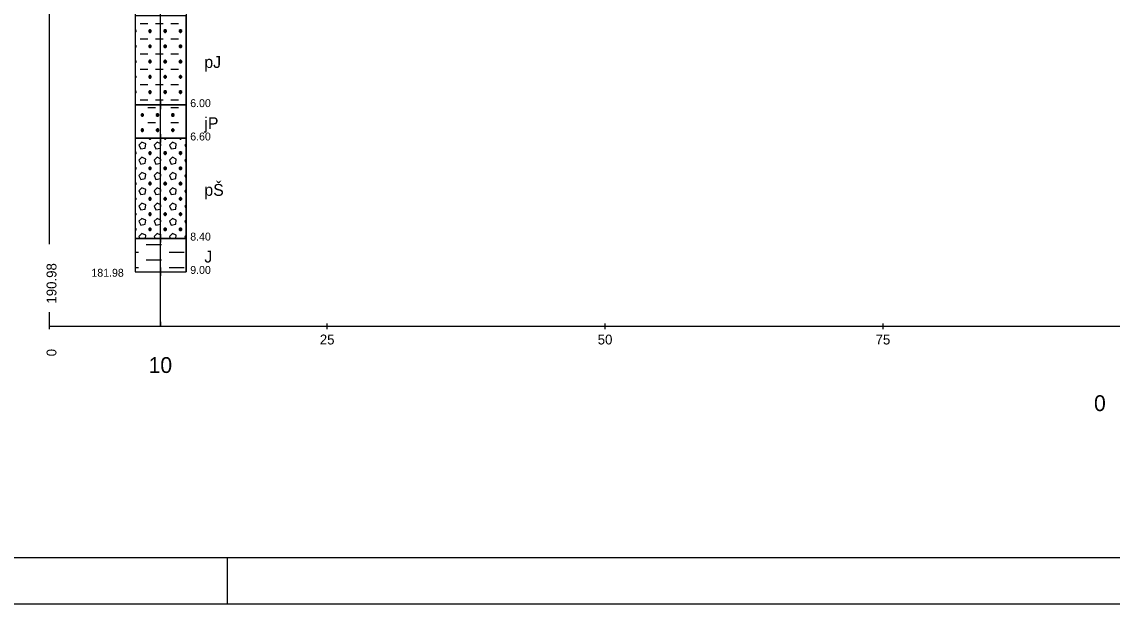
# Model space of a CAD drawing. Extents: x 3042 to 4120, y 576 to 2694.
# Drawn here: x 3785.5 to 3883.6, y 2184.6 to 2237 of the extents above; entities that cross this region are included whole.
import ezdxf

# ---------------------------------------------------------------- set-up
doc = ezdxf.new("R2010")
doc.units = 0
for name, color, linetype in [('1', 7, 'Continuous'), ('12', 7, 'Continuous'), ('14', 7, 'Continuous'), ('17', 7, 'Continuous'), ('18', 7, 'Continuous'), ('2', 7, 'Continuous'), ('51', 7, 'Continuous'), ('52', 7, 'Continuous'), ('53', 7, 'Continuous'), ('56', 7, 'Continuous'), ('7', 7, 'Continuous'), ('8', 7, 'Continuous')]:
    doc.layers.add(name, color=color, linetype=linetype)

msp = doc.modelspace()

# ---------------------------------------------------------------- linework, layer by layer
at = {"layer": '1'}
for points in [[(3699.011, 2289.585), (4119.511, 2289.585), (4119.511, 2184.585), (3699.011, 2184.585), (3699.011, 2289.585)], [(3703.202, 2188.776), (4115.32, 2188.776), (4115.32, 2285.394), (3703.202, 2285.394), (3703.202, 2188.776)]]:
    msp.add_lwpolyline(points, dxfattribs=at)
at = {"layer": '12'}
for points in [[(3788.001, 2216.951), (3788.001, 2259.485)], [(3788.001, 2209.585), (3788.001, 2210.855)]]:
    msp.add_lwpolyline(points, dxfattribs=at)
at = {"layer": '18'}
for p, q in [((3798.001, 2209.585), (3798.001, 2259.485)), ((3797.62, 2214.485), (3798.382, 2214.485)), ((3798.001, 2214.866), (3798.001, 2214.104)), ((3798.001, 2209.966), (3798.001, 2209.585))]:
    msp.add_line(p, q, dxfattribs=at)
at = {"layer": '2'}
msp.add_lwpolyline([(3804.011, 2184.585), (3804.011, 2188.776)], dxfattribs=at)
at = {"layer": '51'}
for points in [[(3795.715, 2229.485), (3800.287, 2229.485), (3800.287, 2237.485), (3795.715, 2237.485)], [(3795.715, 2226.485), (3800.287, 2226.485), (3800.287, 2229.485), (3795.715, 2229.485)], [(3795.715, 2217.485), (3800.287, 2217.485), (3800.287, 2226.485), (3795.715, 2226.485)], [(3795.715, 2214.485), (3800.287, 2214.485), (3800.287, 2217.485), (3795.715, 2217.485)]]:
    msp.add_lwpolyline(points, close=True, dxfattribs=at)
for points in [[(3796.169, 2236.81), (3796.855, 2236.81)], [(3797.541, 2236.81), (3798.227, 2236.81)], [(3798.913, 2236.81), (3799.598, 2236.81)], [(3800.284, 2236.81), (3800.287, 2236.81)], [(3795.712, 2236.01), (3795.712, 2236.01), (3795.788, 2236.086), (3795.788, 2236.162), (3795.712, 2236.239), (3795.712, 2236.239)], [(3795.712, 2236.239), (3795.712, 2236.239)], [(3795.715, 2236.16), (3795.788, 2236.086), (3795.715, 2236.086)], [(3797.008, 2236.239), (3796.931, 2236.162), (3796.931, 2236.086), (3797.008, 2236.01), (3797.084, 2236.01), (3797.16, 2236.086), (3797.16, 2236.162), (3797.084, 2236.239), (3797.008, 2236.239), (3797.16, 2236.086), (3796.931, 2236.086), (3797.084, 2236.239)], [(3797.046, 2236.01), (3797.046, 2236.239)], [(3798.379, 2236.239), (3798.303, 2236.162), (3798.303, 2236.086), (3798.379, 2236.01), (3798.455, 2236.01), (3798.532, 2236.086), (3798.532, 2236.162), (3798.455, 2236.239), (3798.379, 2236.239), (3798.532, 2236.086), (3798.303, 2236.086), (3798.455, 2236.239)], [(3798.417, 2236.01), (3798.417, 2236.239)], [(3799.751, 2236.239), (3799.675, 2236.162), (3799.675, 2236.086), (3799.751, 2236.01), (3799.827, 2236.01), (3799.903, 2236.086), (3799.903, 2236.162), (3799.827, 2236.239), (3799.751, 2236.239), (3799.903, 2236.086), (3799.675, 2236.086), (3799.827, 2236.239)], [(3799.789, 2236.01), (3799.789, 2236.239)], [(3795.712, 2234.638), (3795.712, 2234.638), (3795.788, 2234.715), (3795.788, 2234.791), (3795.712, 2234.867), (3795.712, 2234.867)], [(3795.712, 2234.867), (3795.712, 2234.867)], [(3795.715, 2234.788), (3795.788, 2234.715), (3795.715, 2234.715)], [(3796.169, 2235.439), (3796.855, 2235.439)], [(3797.008, 2234.867), (3796.931, 2234.791), (3796.931, 2234.715), (3797.008, 2234.638), (3797.084, 2234.638), (3797.16, 2234.715), (3797.16, 2234.791), (3797.084, 2234.867), (3797.008, 2234.867), (3797.16, 2234.715), (3796.931, 2234.715), (3797.084, 2234.867)], [(3797.046, 2234.638), (3797.046, 2234.867)], [(3797.541, 2235.439), (3798.227, 2235.439)], [(3798.379, 2234.867), (3798.303, 2234.791), (3798.303, 2234.715), (3798.379, 2234.638), (3798.455, 2234.638), (3798.532, 2234.715), (3798.532, 2234.791), (3798.455, 2234.867), (3798.379, 2234.867), (3798.532, 2234.715), (3798.303, 2234.715), (3798.455, 2234.867)], [(3798.417, 2234.638), (3798.417, 2234.867)], [(3798.913, 2235.439), (3799.598, 2235.439)], [(3799.751, 2234.867), (3799.675, 2234.791), (3799.675, 2234.715), (3799.751, 2234.638), (3799.827, 2234.638), (3799.903, 2234.715), (3799.903, 2234.791), (3799.827, 2234.867), (3799.751, 2234.867), (3799.903, 2234.715), (3799.675, 2234.715), (3799.827, 2234.867)], [(3799.789, 2234.638), (3799.789, 2234.867)], [(3800.284, 2235.439), (3800.287, 2235.439)], [(3796.169, 2234.067), (3796.855, 2234.067)], [(3797.541, 2234.067), (3798.227, 2234.067)], [(3798.913, 2234.067), (3799.598, 2234.067)], [(3800.284, 2234.067), (3800.287, 2234.067)], [(3795.712, 2233.267), (3795.712, 2233.267), (3795.788, 2233.343), (3795.788, 2233.419), (3795.712, 2233.495), (3795.712, 2233.495)], [(3795.712, 2233.495), (3795.712, 2233.495)], [(3795.715, 2233.416), (3795.788, 2233.343), (3795.715, 2233.343)], [(3796.169, 2232.695), (3796.855, 2232.695)], [(3797.008, 2233.495), (3796.931, 2233.419), (3796.931, 2233.343), (3797.008, 2233.267), (3797.084, 2233.267), (3797.16, 2233.343), (3797.16, 2233.419), (3797.084, 2233.495), (3797.008, 2233.495), (3797.16, 2233.343), (3796.931, 2233.343), (3797.084, 2233.495)], [(3797.046, 2233.267), (3797.046, 2233.495)], [(3797.541, 2232.695), (3798.227, 2232.695)], [(3798.379, 2233.495), (3798.303, 2233.419), (3798.303, 2233.343), (3798.379, 2233.267), (3798.455, 2233.267), (3798.532, 2233.343), (3798.532, 2233.419), (3798.455, 2233.495), (3798.379, 2233.495), (3798.532, 2233.343), (3798.303, 2233.343), (3798.455, 2233.495)], [(3798.417, 2233.267), (3798.417, 2233.495)], [(3798.913, 2232.695), (3799.598, 2232.695)], [(3799.751, 2233.495), (3799.675, 2233.419), (3799.675, 2233.343), (3799.751, 2233.267), (3799.827, 2233.267), (3799.903, 2233.343), (3799.903, 2233.419), (3799.827, 2233.495), (3799.751, 2233.495), (3799.903, 2233.343), (3799.675, 2233.343), (3799.827, 2233.495)], [(3799.789, 2233.267), (3799.789, 2233.495)], [(3800.284, 2232.695), (3800.287, 2232.695)], [(3795.712, 2231.895), (3795.712, 2231.895), (3795.788, 2231.971), (3795.788, 2232.048), (3795.712, 2232.124), (3795.712, 2232.124)], [(3795.712, 2232.124), (3795.712, 2232.124)], [(3795.715, 2232.045), (3795.788, 2231.971), (3795.715, 2231.971)], [(3797.008, 2232.124), (3796.931, 2232.048), (3796.931, 2231.971), (3797.008, 2231.895), (3797.084, 2231.895), (3797.16, 2231.971), (3797.16, 2232.048), (3797.084, 2232.124), (3797.008, 2232.124), (3797.16, 2231.971), (3796.931, 2231.971), (3797.084, 2232.124)], [(3797.046, 2231.895), (3797.046, 2232.124)], [(3798.379, 2232.124), (3798.303, 2232.048), (3798.303, 2231.971), (3798.379, 2231.895), (3798.455, 2231.895), (3798.532, 2231.971), (3798.532, 2232.048), (3798.455, 2232.124), (3798.379, 2232.124), (3798.532, 2231.971), (3798.303, 2231.971), (3798.455, 2232.124)], [(3798.417, 2231.895), (3798.417, 2232.124)], [(3799.751, 2232.124), (3799.675, 2232.048), (3799.675, 2231.971), (3799.751, 2231.895), (3799.827, 2231.895), (3799.903, 2231.971), (3799.903, 2232.048), (3799.827, 2232.124), (3799.751, 2232.124), (3799.903, 2231.971), (3799.675, 2231.971), (3799.827, 2232.124)], [(3799.789, 2231.895), (3799.789, 2232.124)], [(3795.712, 2230.524), (3795.712, 2230.524), (3795.788, 2230.6), (3795.788, 2230.676), (3795.712, 2230.752), (3795.712, 2230.752)], [(3795.712, 2230.752), (3795.712, 2230.752)], [(3796.169, 2231.324), (3796.855, 2231.324)], [(3797.008, 2230.752), (3796.931, 2230.676), (3796.931, 2230.6), (3797.008, 2230.524), (3797.084, 2230.524), (3797.16, 2230.6), (3797.16, 2230.676), (3797.084, 2230.752), (3797.008, 2230.752), (3797.16, 2230.6), (3796.931, 2230.6), (3797.084, 2230.752)], [(3797.046, 2230.524), (3797.046, 2230.752)], [(3797.541, 2231.324), (3798.227, 2231.324)], [(3798.379, 2230.752), (3798.303, 2230.676), (3798.303, 2230.6), (3798.379, 2230.524), (3798.455, 2230.524), (3798.532, 2230.6), (3798.532, 2230.676), (3798.455, 2230.752), (3798.379, 2230.752), (3798.532, 2230.6), (3798.303, 2230.6), (3798.455, 2230.752)], [(3798.417, 2230.524), (3798.417, 2230.752)], [(3798.913, 2231.324), (3799.598, 2231.324)], [(3799.751, 2230.752), (3799.675, 2230.676), (3799.675, 2230.6), (3799.751, 2230.524), (3799.827, 2230.524), (3799.903, 2230.6), (3799.903, 2230.676), (3799.827, 2230.752), (3799.751, 2230.752), (3799.903, 2230.6), (3799.675, 2230.6), (3799.827, 2230.752)], [(3799.789, 2230.524), (3799.789, 2230.752)], [(3800.284, 2231.324), (3800.287, 2231.324)], [(3795.715, 2230.673), (3795.788, 2230.6), (3795.715, 2230.6)], [(3796.169, 2229.952), (3796.855, 2229.952)], [(3797.541, 2229.952), (3798.227, 2229.952)], [(3798.913, 2229.952), (3799.598, 2229.952)], [(3800.284, 2229.952), (3800.287, 2229.952)], [(3796.855, 2229.266), (3797.541, 2229.266)], [(3798.913, 2229.266), (3799.598, 2229.266)], [(3796.322, 2228.695), (3796.246, 2228.619), (3796.246, 2228.542), (3796.322, 2228.466), (3796.398, 2228.466), (3796.474, 2228.542), (3796.474, 2228.619), (3796.398, 2228.695), (3796.322, 2228.695), (3796.474, 2228.542), (3796.246, 2228.542), (3796.398, 2228.695)], [(3796.36, 2228.466), (3796.36, 2228.695)], [(3796.855, 2227.895), (3797.541, 2227.895)], [(3797.693, 2228.695), (3797.617, 2228.619), (3797.617, 2228.542), (3797.693, 2228.466), (3797.77, 2228.466), (3797.846, 2228.542), (3797.846, 2228.619), (3797.77, 2228.695), (3797.693, 2228.695), (3797.846, 2228.542), (3797.617, 2228.542), (3797.77, 2228.695)], [(3797.732, 2228.466), (3797.732, 2228.695)], [(3798.913, 2227.895), (3799.598, 2227.895)], [(3799.065, 2228.695), (3798.989, 2228.619), (3798.989, 2228.542), (3799.065, 2228.466), (3799.141, 2228.466), (3799.217, 2228.542), (3799.217, 2228.619), (3799.141, 2228.695), (3799.065, 2228.695), (3799.217, 2228.542), (3798.989, 2228.542), (3799.141, 2228.695)], [(3799.103, 2228.466), (3799.103, 2228.695)], [(3796.322, 2227.323), (3796.246, 2227.247), (3796.246, 2227.171), (3796.322, 2227.095), (3796.398, 2227.095), (3796.474, 2227.171), (3796.474, 2227.247), (3796.398, 2227.323), (3796.322, 2227.323), (3796.474, 2227.171), (3796.246, 2227.171), (3796.398, 2227.323)], [(3796.36, 2227.095), (3796.36, 2227.323)], [(3797.693, 2227.323), (3797.617, 2227.247), (3797.617, 2227.171), (3797.693, 2227.095), (3797.77, 2227.095), (3797.846, 2227.171), (3797.846, 2227.247), (3797.77, 2227.323), (3797.693, 2227.323), (3797.846, 2227.171), (3797.617, 2227.171), (3797.77, 2227.323)], [(3797.732, 2227.095), (3797.732, 2227.323)], [(3799.065, 2227.323), (3798.989, 2227.247), (3798.989, 2227.171), (3799.065, 2227.095), (3799.141, 2227.095), (3799.217, 2227.171), (3799.217, 2227.247), (3799.141, 2227.323), (3799.065, 2227.323), (3799.217, 2227.171), (3798.989, 2227.171), (3799.141, 2227.323)], [(3799.103, 2227.095), (3799.103, 2227.323)], [(3795.712, 2226.409), (3795.712, 2226.409), (3795.788, 2226.485)], [(3796.055, 2225.875), (3796.208, 2225.533), (3796.627, 2225.609), (3796.665, 2225.99), (3796.322, 2226.142), (3796.055, 2225.875)], [(3796.855, 2226.523), (3797.541, 2226.523)], [(3796.931, 2226.485), (3797.008, 2226.409), (3797.084, 2226.409), (3797.16, 2226.485)], [(3797.046, 2226.409), (3797.046, 2226.485)], [(3797.427, 2225.875), (3797.579, 2225.533), (3797.998, 2225.609), (3798.036, 2225.99), (3797.693, 2226.142), (3797.427, 2225.875)], [(3798.303, 2226.485), (3798.379, 2226.409), (3798.455, 2226.409), (3798.532, 2226.485)], [(3798.417, 2226.409), (3798.417, 2226.485)], [(3798.798, 2225.875), (3798.951, 2225.533), (3799.37, 2225.609), (3799.408, 2225.99), (3799.065, 2226.142), (3798.798, 2225.875)], [(3798.913, 2226.523), (3799.598, 2226.523)], [(3799.675, 2226.485), (3799.751, 2226.409), (3799.827, 2226.409), (3799.903, 2226.485)], [(3799.789, 2226.409), (3799.789, 2226.485)], [(3800.287, 2225.993), (3800.17, 2225.875)], [(3800.17, 2225.875), (3800.287, 2225.612)], [(3795.712, 2225.037), (3795.712, 2225.037), (3795.788, 2225.113), (3795.788, 2225.19), (3795.712, 2225.266), (3795.712, 2225.266)], [(3795.712, 2225.266), (3795.712, 2225.266)], [(3795.715, 2225.187), (3795.788, 2225.113), (3795.715, 2225.113)], [(3797.008, 2225.266), (3796.931, 2225.19), (3796.931, 2225.113), (3797.008, 2225.037), (3797.084, 2225.037), (3797.16, 2225.113), (3797.16, 2225.19), (3797.084, 2225.266), (3797.008, 2225.266), (3797.16, 2225.113), (3796.931, 2225.113), (3797.084, 2225.266)], [(3797.046, 2225.037), (3797.046, 2225.266)], [(3798.379, 2225.266), (3798.303, 2225.19), (3798.303, 2225.113), (3798.379, 2225.037), (3798.455, 2225.037), (3798.532, 2225.113), (3798.532, 2225.19), (3798.455, 2225.266), (3798.379, 2225.266), (3798.532, 2225.113), (3798.303, 2225.113), (3798.455, 2225.266)], [(3798.417, 2225.037), (3798.417, 2225.266)], [(3799.751, 2225.266), (3799.675, 2225.19), (3799.675, 2225.113), (3799.751, 2225.037), (3799.827, 2225.037), (3799.903, 2225.113), (3799.903, 2225.19), (3799.827, 2225.266), (3799.751, 2225.266), (3799.903, 2225.113), (3799.675, 2225.113), (3799.827, 2225.266)], [(3799.789, 2225.037), (3799.789, 2225.266)], [(3795.712, 2223.666), (3795.712, 2223.666), (3795.788, 2223.742), (3795.788, 2223.818), (3795.712, 2223.894), (3795.712, 2223.894)], [(3795.712, 2223.894), (3795.712, 2223.894)], [(3796.055, 2224.504), (3796.208, 2224.161), (3796.627, 2224.237), (3796.665, 2224.618), (3796.322, 2224.771), (3796.055, 2224.504)], [(3797.008, 2223.894), (3796.931, 2223.818), (3796.931, 2223.742), (3797.008, 2223.666), (3797.084, 2223.666), (3797.16, 2223.742), (3797.16, 2223.818), (3797.084, 2223.894), (3797.008, 2223.894), (3797.16, 2223.742), (3796.931, 2223.742), (3797.084, 2223.894)], [(3797.046, 2223.666), (3797.046, 2223.894)], [(3797.427, 2224.504), (3797.579, 2224.161), (3797.998, 2224.237), (3798.036, 2224.618), (3797.693, 2224.771), (3797.427, 2224.504)], [(3798.379, 2223.894), (3798.303, 2223.818), (3798.303, 2223.742), (3798.379, 2223.666), (3798.455, 2223.666), (3798.532, 2223.742), (3798.532, 2223.818), (3798.455, 2223.894), (3798.379, 2223.894), (3798.532, 2223.742), (3798.303, 2223.742), (3798.455, 2223.894)], [(3798.417, 2223.666), (3798.417, 2223.894)], [(3798.798, 2224.504), (3798.951, 2224.161), (3799.37, 2224.237), (3799.408, 2224.618), (3799.065, 2224.771), (3798.798, 2224.504)], [(3799.751, 2223.894), (3799.675, 2223.818), (3799.675, 2223.742), (3799.751, 2223.666), (3799.827, 2223.666), (3799.903, 2223.742), (3799.903, 2223.818), (3799.827, 2223.894), (3799.751, 2223.894), (3799.903, 2223.742), (3799.675, 2223.742), (3799.827, 2223.894)], [(3799.789, 2223.666), (3799.789, 2223.894)], [(3800.287, 2224.621), (3800.17, 2224.504)], [(3800.17, 2224.504), (3800.287, 2224.24)], [(3795.715, 2223.815), (3795.788, 2223.742), (3795.715, 2223.742)], [(3796.055, 2223.132), (3796.208, 2222.789), (3796.627, 2222.866), (3796.665, 2223.247), (3796.322, 2223.399), (3796.055, 2223.132)], [(3797.427, 2223.132), (3797.579, 2222.789), (3797.998, 2222.866), (3798.036, 2223.247), (3797.693, 2223.399), (3797.427, 2223.132)], [(3798.798, 2223.132), (3798.951, 2222.789), (3799.37, 2222.866), (3799.408, 2223.247), (3799.065, 2223.399), (3798.798, 2223.132)], [(3800.287, 2223.249), (3800.17, 2223.132)], [(3800.17, 2223.132), (3800.287, 2222.869)], [(3795.712, 2222.294), (3795.712, 2222.294), (3795.788, 2222.37), (3795.788, 2222.446), (3795.712, 2222.523), (3795.712, 2222.523)], [(3795.712, 2222.523), (3795.712, 2222.523)], [(3795.715, 2222.444), (3795.788, 2222.37), (3795.715, 2222.37)], [(3796.055, 2221.761), (3796.208, 2221.418), (3796.627, 2221.494), (3796.665, 2221.875), (3796.322, 2222.027), (3796.055, 2221.761)], [(3797.008, 2222.523), (3796.931, 2222.446), (3796.931, 2222.37), (3797.008, 2222.294), (3797.084, 2222.294), (3797.16, 2222.37), (3797.16, 2222.446), (3797.084, 2222.523), (3797.008, 2222.523), (3797.16, 2222.37), (3796.931, 2222.37), (3797.084, 2222.523)], [(3797.046, 2222.294), (3797.046, 2222.523)], [(3797.427, 2221.761), (3797.579, 2221.418), (3797.998, 2221.494), (3798.036, 2221.875), (3797.693, 2222.027), (3797.427, 2221.761)], [(3798.379, 2222.523), (3798.303, 2222.446), (3798.303, 2222.37), (3798.379, 2222.294), (3798.455, 2222.294), (3798.532, 2222.37), (3798.532, 2222.446), (3798.455, 2222.523), (3798.379, 2222.523), (3798.532, 2222.37), (3798.303, 2222.37), (3798.455, 2222.523)], [(3798.417, 2222.294), (3798.417, 2222.523)], [(3798.798, 2221.761), (3798.951, 2221.418), (3799.37, 2221.494), (3799.408, 2221.875), (3799.065, 2222.027), (3798.798, 2221.761)], [(3799.751, 2222.523), (3799.675, 2222.446), (3799.675, 2222.37), (3799.751, 2222.294), (3799.827, 2222.294), (3799.903, 2222.37), (3799.903, 2222.446), (3799.827, 2222.523), (3799.751, 2222.523), (3799.903, 2222.37), (3799.675, 2222.37), (3799.827, 2222.523)], [(3799.789, 2222.294), (3799.789, 2222.523)], [(3800.287, 2221.878), (3800.17, 2221.761)], [(3795.712, 2220.922), (3795.712, 2220.922), (3795.788, 2220.999), (3795.788, 2221.075), (3795.712, 2221.151), (3795.712, 2221.151)], [(3795.712, 2221.151), (3795.712, 2221.151)], [(3795.715, 2221.072), (3795.788, 2220.999), (3795.715, 2220.999)], [(3797.008, 2221.151), (3796.931, 2221.075), (3796.931, 2220.999), (3797.008, 2220.922), (3797.084, 2220.922), (3797.16, 2220.999), (3797.16, 2221.075), (3797.084, 2221.151), (3797.008, 2221.151), (3797.16, 2220.999), (3796.931, 2220.999), (3797.084, 2221.151)], [(3797.046, 2220.922), (3797.046, 2221.151)], [(3798.379, 2221.151), (3798.303, 2221.075), (3798.303, 2220.999), (3798.379, 2220.922), (3798.455, 2220.922), (3798.532, 2220.999), (3798.532, 2221.075), (3798.455, 2221.151), (3798.379, 2221.151), (3798.532, 2220.999), (3798.303, 2220.999), (3798.455, 2221.151)], [(3798.417, 2220.922), (3798.417, 2221.151)], [(3799.751, 2221.151), (3799.675, 2221.075), (3799.675, 2220.999), (3799.751, 2220.922), (3799.827, 2220.922), (3799.903, 2220.999), (3799.903, 2221.075), (3799.827, 2221.151), (3799.751, 2221.151), (3799.903, 2220.999), (3799.675, 2220.999), (3799.827, 2221.151)], [(3799.789, 2220.922), (3799.789, 2221.151)], [(3800.17, 2221.761), (3800.287, 2221.497)], [(3796.055, 2220.389), (3796.208, 2220.046), (3796.627, 2220.122), (3796.665, 2220.503), (3796.322, 2220.656), (3796.055, 2220.389)], [(3797.427, 2220.389), (3797.579, 2220.046), (3797.998, 2220.122), (3798.036, 2220.503), (3797.693, 2220.656), (3797.427, 2220.389)], [(3798.798, 2220.389), (3798.951, 2220.046), (3799.37, 2220.122), (3799.408, 2220.503), (3799.065, 2220.656), (3798.798, 2220.389)], [(3800.287, 2220.506), (3800.17, 2220.389)], [(3800.17, 2220.389), (3800.287, 2220.126)], [(3795.712, 2219.551), (3795.712, 2219.551), (3795.788, 2219.627), (3795.788, 2219.703), (3795.712, 2219.779), (3795.712, 2219.779)], [(3795.712, 2219.779), (3795.712, 2219.779)], [(3795.715, 2219.7), (3795.788, 2219.627), (3795.715, 2219.627)], [(3796.055, 2219.017), (3796.208, 2218.675), (3796.627, 2218.751), (3796.665, 2219.132), (3796.322, 2219.284), (3796.055, 2219.017)], [(3797.008, 2219.779), (3796.931, 2219.703), (3796.931, 2219.627), (3797.008, 2219.551), (3797.084, 2219.551), (3797.16, 2219.627), (3797.16, 2219.703), (3797.084, 2219.779), (3797.008, 2219.779), (3797.16, 2219.627), (3796.931, 2219.627), (3797.084, 2219.779)], [(3797.046, 2219.551), (3797.046, 2219.779)], [(3797.427, 2219.017), (3797.579, 2218.675), (3797.998, 2218.751), (3798.036, 2219.132), (3797.693, 2219.284), (3797.427, 2219.017)], [(3798.379, 2219.779), (3798.303, 2219.703), (3798.303, 2219.627), (3798.379, 2219.551), (3798.455, 2219.551), (3798.532, 2219.627), (3798.532, 2219.703), (3798.455, 2219.779), (3798.379, 2219.779), (3798.532, 2219.627), (3798.303, 2219.627), (3798.455, 2219.779)], [(3798.417, 2219.551), (3798.417, 2219.779)], [(3798.798, 2219.017), (3798.951, 2218.675), (3799.37, 2218.751), (3799.408, 2219.132), (3799.065, 2219.284), (3798.798, 2219.017)], [(3799.751, 2219.779), (3799.675, 2219.703), (3799.675, 2219.627), (3799.751, 2219.551), (3799.827, 2219.551), (3799.903, 2219.627), (3799.903, 2219.703), (3799.827, 2219.779), (3799.751, 2219.779), (3799.903, 2219.627), (3799.675, 2219.627), (3799.827, 2219.779)], [(3799.789, 2219.551), (3799.789, 2219.779)], [(3800.287, 2219.135), (3800.17, 2219.017)], [(3800.17, 2219.017), (3800.287, 2218.754)], [(3795.712, 2218.179), (3795.712, 2218.179), (3795.788, 2218.255), (3795.788, 2218.332), (3795.712, 2218.408), (3795.712, 2218.408)], [(3795.712, 2218.408), (3795.712, 2218.408)], [(3795.715, 2218.329), (3795.788, 2218.255), (3795.715, 2218.255)], [(3797.008, 2218.408), (3796.931, 2218.332), (3796.931, 2218.255), (3797.008, 2218.179), (3797.084, 2218.179), (3797.16, 2218.255), (3797.16, 2218.332), (3797.084, 2218.408), (3797.008, 2218.408), (3797.16, 2218.255), (3796.931, 2218.255), (3797.084, 2218.408)], [(3797.046, 2218.179), (3797.046, 2218.408)], [(3798.379, 2218.408), (3798.303, 2218.332), (3798.303, 2218.255), (3798.379, 2218.179), (3798.455, 2218.179), (3798.532, 2218.255), (3798.532, 2218.332), (3798.455, 2218.408), (3798.379, 2218.408), (3798.532, 2218.255), (3798.303, 2218.255), (3798.455, 2218.408)], [(3798.417, 2218.179), (3798.417, 2218.408)], [(3799.751, 2218.408), (3799.675, 2218.332), (3799.675, 2218.255), (3799.751, 2218.179), (3799.827, 2218.179), (3799.903, 2218.255), (3799.903, 2218.332), (3799.827, 2218.408), (3799.751, 2218.408), (3799.903, 2218.255), (3799.675, 2218.255), (3799.827, 2218.408)], [(3799.789, 2218.179), (3799.789, 2218.408)], [(3796.637, 2217.485), (3796.665, 2217.76), (3796.322, 2217.913), (3796.055, 2217.646)], [(3796.055, 2217.646), (3796.127, 2217.485)], [(3798.009, 2217.485), (3798.036, 2217.76), (3797.693, 2217.913), (3797.427, 2217.646)], [(3797.427, 2217.646), (3797.498, 2217.485)], [(3799.38, 2217.485), (3799.408, 2217.76), (3799.065, 2217.913), (3798.798, 2217.646)], [(3798.798, 2217.646), (3798.87, 2217.485)], [(3800.287, 2217.763), (3800.17, 2217.646)], [(3800.17, 2217.646), (3800.241, 2217.485)], [(3795.715, 2216.236), (3796.017, 2216.236)], [(3796.703, 2216.922), (3797.389, 2216.922)], [(3797.389, 2216.922), (3798.074, 2216.922)], [(3798.76, 2216.236), (3799.446, 2216.236)], [(3799.446, 2216.236), (3800.132, 2216.236)], [(3796.703, 2215.55), (3797.389, 2215.55)], [(3797.389, 2215.55), (3798.074, 2215.55)], [(3795.715, 2214.865), (3796.017, 2214.865)], [(3798.76, 2214.865), (3799.446, 2214.865)], [(3799.446, 2214.865), (3800.132, 2214.865)]]:
    msp.add_lwpolyline(points, dxfattribs=at)
at = {"layer": '53'}
for points in [[(3795.715, 2259.485), (3795.715, 2214.485)], [(3800.287, 2259.485), (3800.287, 2214.485)], [(3795.715, 2229.485), (3800.287, 2229.485)], [(3795.715, 2226.485), (3800.287, 2226.485)], [(3795.715, 2217.485), (3800.287, 2217.485)], [(3795.715, 2214.485), (3800.287, 2214.485)]]:
    msp.add_lwpolyline(points, dxfattribs=at)
at = {"layer": '56'}
for points in [[(3798.001, 2229.866), (3798.001, 2229.104)], [(3797.62, 2229.485), (3798.382, 2229.485)], [(3798.001, 2226.866), (3798.001, 2226.104)], [(3797.62, 2226.485), (3798.382, 2226.485)], [(3797.62, 2217.485), (3798.382, 2217.485)], [(3798.001, 2217.866), (3798.001, 2217.104)], [(3797.62, 2214.485), (3798.382, 2214.485)], [(3798.001, 2214.866), (3798.001, 2214.104)]]:
    msp.add_lwpolyline(points, dxfattribs=at)
at = {"layer": '7'}
for points in [[(3788.001, 2209.331), (3788.001, 2209.839)], [(3788.001, 2209.585), (4030.521, 2209.585)], [(3813.001, 2209.331), (3813.001, 2209.839)], [(3838.001, 2209.331), (3838.001, 2209.839)], [(3863.001, 2209.331), (3863.001, 2209.839)]]:
    msp.add_lwpolyline(points, dxfattribs=at)

# ---------------------------------------------------------------- texts
at = {"layer": '12'}
for s, p in [('190.98', (3788.63, 2211.617)), ('0', (3788.63, 2206.876))]:
    msp.add_text(s, height=0.889, rotation=90, dxfattribs=at).set_placement(p)
at = {"layer": '14'}
msp.add_text('10', height=1.4224, dxfattribs=at).set_placement((3796.922, 2205.379))
at = {"layer": '17'}
msp.add_text('181.98', height=0.7112, dxfattribs=at).set_placement((3791.778, 2214.033))
at = {"layer": '52'}
for s, height, p in [('pJ', 1.0668, (3801.938, 2232.807)), ('6.00', 0.7112, (3800.668, 2229.287)), ('jP', 1.0668, (3801.938, 2227.307)), ('6.60', 0.7112, (3800.668, 2226.287)), ('pŠ', 1.0668, (3801.938, 2221.307)), ('8.40', 0.7112, (3800.668, 2217.287)), ('J', 1.067, (3801.938, 2215.307)), ('9.00', 0.7112, (3800.668, 2214.287))]:
    msp.add_text(s, height=height, dxfattribs=at).set_placement(p)
at = {"layer": '7'}
for s, p in [('25', (3812.324, 2207.94)), ('50', (3837.324, 2207.94)), ('75', (3862.324, 2207.94))]:
    msp.add_text(s, height=0.889, dxfattribs=at).set_placement(p)
at = {"layer": '8'}
msp.add_text('0', height=1.422, dxfattribs=at).set_placement((3881.975, 2201.95))

doc.saveas('drawing.dxf')
